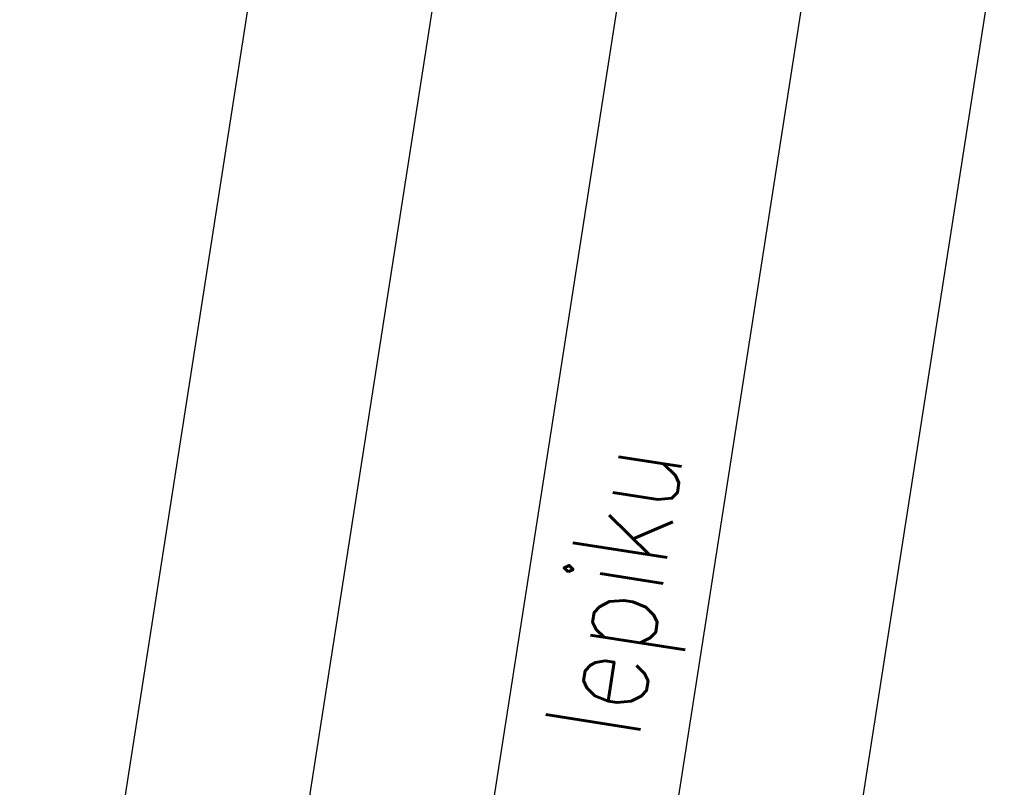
# Model space of a CAD drawing. Extents: x -38969 to 27108, y -24488 to 212598.
# Tile 432 of 656: x 45 to 262, y 24096 to 24265. Entities that reach past the tile are written whole.
import ezdxf

# ---------------------------------------------------------------- set-up
doc = ezdxf.new("R2010")
doc.units = 0
doc.header["$LTSCALE"] = 100
doc.header["$MEASUREMENT"] = 0
doc.layers.add('p_1-TXT', color=123, linetype='CONTINUOUS')
doc.styles.add('ROMANS', font='ROMANS.shx', dxfattribs={"width": 0.8})

msp = doc.modelspace()

# ---------------------------------------------------------------- linework, layer by layer
at = {"layer": 'p_1-TXT', "color": 6}
for points in [[(-0.03432, 23973.761), (48.29076, 23966.23212), (136.16638, 24530.27327)], [(48.29076, 23966.23212), (88.00767, 23960.04437), (175.88329, 24524.08552)], [(88.00767, 23960.04437), (127.72458, 23953.85662), (215.6002, 24517.89776)], [(127.72458, 23953.85662), (167.44149, 23947.66886), (255.31711, 24511.71001)], [(167.44149, 23947.66886), (207.15841, 23941.48111), (295.03402, 24505.52225)]]:
    msp.add_lwpolyline(points, dxfattribs=at)

# ---------------------------------------------------------------- texts
at = {"layer": 'p_1-TXT', "color": 123, "style": 'ROMANS', "width": 0.8}
msp.add_text('2x papa na lepiku', height=21.12, rotation=81.144709, dxfattribs=at).set_placement((159.15382, 23963.37746))

doc.saveas('drawing.dxf')
